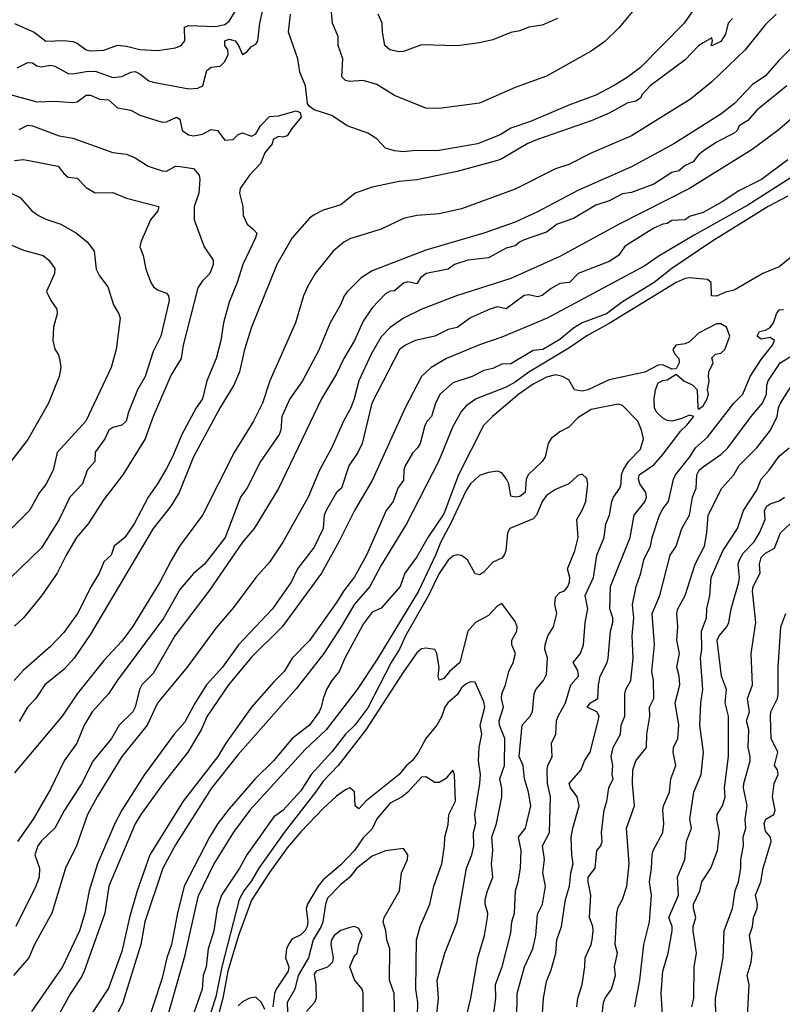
# Model space of a CAD drawing. Header units: metres. Extents: x -46681 to -43747, y -240911 to -237677.
# Tile 847 of 1056: x -44603 to -44517, y -238977 to -238867. Entities that reach past the tile are written whole.
import ezdxf

# ---------------------------------------------------------------- set-up
doc = ezdxf.new("R2010")
doc.units = ezdxf.units.M
doc.layers.add('CONTOUR_INDEX', color=1, linetype='Continuous')
doc.layers.add('CONTOUR_INTER', color=3, linetype='Continuous')

msp = doc.modelspace()

# ---------------------------------------------------------------- linework, layer by layer
at = {"layer": 'CONTOUR_INDEX'}
for points, elevation in [([(-44531.74, -238863.02), (-44535.48, -238867.52), (-44537.1, -238869.09), (-44538.6, -238870.17), (-44543.6, -238872.95), (-44547.1, -238874.23), (-44551.1, -238875.96), (-44555.6, -238876.58), (-44557.1, -238876.53), (-44560.6, -238875.13), (-44562.6, -238873.9), (-44564.1, -238873.43), (-44565.6, -238873.54), (-44566.1, -238873.43), (-44566.48, -238873.02), (-44566.39, -238871.02), (-44566.89, -238869.52), (-44566.92, -238868.52), (-44567.55, -238867.02), (-44567.77, -238864.52)], 120), ([(-44516.74, -238874.02), (-44520.1, -238876.74), (-44521.1, -238877.92), (-44522.04, -238878.52), (-44522.28, -238879.02), (-44522.6, -238879.33), (-44524.6, -238880.33), (-44526.1, -238881.34), (-44526.6, -238881.75), (-44527.21, -238882.52), (-44528.1, -238882.96), (-44528.8, -238883.52), (-44529.6, -238883.71), (-44531.6, -238885.02), (-44534.1, -238885.96), (-44535.1, -238886.12), (-44536.6, -238886.88), (-44538.1, -238887.37), (-44540.6, -238888.86), (-44542.42, -238889.52), (-44543.6, -238890.39), (-44546.1, -238891.27), (-44546.64, -238891.52), (-44547.1, -238891.94), (-44548.1, -238892.2), (-44550.1, -238893.27), (-44552.39, -238893.52), (-44553.9, -238894.02), (-44554.6, -238894.53), (-44557.08, -238895.02), (-44557.7, -238895.52), (-44558.1, -238896.17), (-44559.1, -238895.96), (-44559.33, -238896.02), (-44559.6, -238896.11), (-44560.6, -238896.95), (-44561.1, -238897.01), (-44561.6, -238897.28), (-44563.1, -238898.86), (-44564.1, -238900.35), (-44565.07, -238902.52), (-44566.27, -238904.52), (-44567.1, -238906.22), (-44568.79, -238909.02), (-44573.6, -238919.04), (-44576.32, -238923.52), (-44577.6, -238925.06), (-44581.38, -238930.52), (-44585.16, -238935.52), (-44587.6, -238939.74), (-44588.87, -238941.02), (-44589.13, -238941.52), (-44589.62, -238943.52), (-44589.86, -238944.02), (-44591.4, -238945.52), (-44592.25, -238947.02), (-44594.32, -238949.52), (-44595.6, -238952.06), (-44597.5, -238955.02), (-44598.61, -238957.02), (-44600.1, -238958.45), (-44600.49, -238959.02), (-44600.84, -238960.02), (-44600.32, -238961.52), (-44600.36, -238962.52), (-44600.74, -238963.52), (-44602.97, -238968.02)], 115), ([(-44602.6, -238878.91), (-44601.6, -238878.45), (-44601.1, -238878.5), (-44598.1, -238879.63), (-44596.6, -238879.88), (-44592.1, -238881.48), (-44590.6, -238881.67), (-44589.6, -238882.1), (-44588.17, -238883.02), (-44586.6, -238883.52), (-44586.1, -238883.56), (-44585.1, -238883.03), (-44584.6, -238883.04), (-44583.1, -238883.29), (-44582.44, -238884.02), (-44582.37, -238884.52), (-44582.49, -238886.02), (-44583.01, -238887.52), (-44583, -238889.02), (-44581.88, -238892.02), (-44580.88, -238893.52), (-44580.89, -238894.02), (-44581.26, -238895.02), (-44582.1, -238895.85), (-44582.6, -238896.62), (-44584.26, -238903.02), (-44584.47, -238904.52), (-44585.6, -238906.34), (-44587.6, -238911.02), (-44588.5, -238913.52), (-44590.99, -238917.52), (-44593.1, -238920.27), (-44594.88, -238923.02), (-44596.16, -238924.52), (-44597.34, -238926.52), (-44598.33, -238928.52), (-44600.1, -238931.05), (-44602.1, -238933.5), (-44603.1, -238934.44)], 120), ([(-44515.6, -238892.66), (-44517.6, -238894.29), (-44519.42, -238895.02), (-44522.6, -238896.88), (-44523.6, -238897.1), (-44524.6, -238897.55), (-44525.17, -238897.52), (-44525.19, -238896.02), (-44525.6, -238895.7), (-44527.6, -238895.49), (-44528.1, -238895.59), (-44529.1, -238896.02), (-44536.6, -238900.6), (-44539.1, -238901.97), (-44541.1, -238903.36), (-44545.6, -238906.03), (-44547.1, -238907.15), (-44548.1, -238907.73), (-44551.49, -238909.02), (-44552.6, -238909.82), (-44553.1, -238910.41), (-44554.1, -238912.12), (-44555.67, -238916.02), (-44559.26, -238923.02), (-44562.1, -238927.61), (-44563.36, -238930.02), (-44565.1, -238931.98), (-44566.6, -238934.56), (-44568.52, -238937.52), (-44571.6, -238941.45), (-44578.1, -238948.78), (-44581.1, -238952.58), (-44585.1, -238958.88), (-44586.52, -238961.52), (-44588.52, -238967.52), (-44588.97, -238970.02), (-44590.99, -238976.52), (-44592.45, -238979.52)], 110), ([(-44540.2, -238977.02), (-44540.12, -238976.02), (-44539.62, -238974.52), (-44539.31, -238972.52), (-44539.29, -238971.52), (-44538.6, -238970.02), (-44538.51, -238969.52), (-44538.39, -238968.52), (-44538.44, -238968.02), (-44538.81, -238967.02), (-44538.64, -238964.52), (-44538.96, -238963.02), (-44538.94, -238962.52), (-44538.17, -238961.52), (-44537.99, -238959.52), (-44537.52, -238959.02), (-44537.38, -238958.52), (-44537.44, -238957.52), (-44537.17, -238955.02), (-44536.87, -238954.02), (-44536.65, -238952.52), (-44536.15, -238951.52), (-44536.25, -238951.02), (-44536.19, -238950.02), (-44536.37, -238949.02), (-44536.15, -238948.02), (-44535.33, -238946.52), (-44535.26, -238945.52), (-44534.86, -238944.52), (-44534.84, -238942.02), (-44534.74, -238941.52), (-44534.17, -238940.52), (-44533.91, -238938.02), (-44534.04, -238935.52), (-44533.83, -238933.52), (-44533.97, -238932.02), (-44533.58, -238930.02), (-44533.05, -238928.52), (-44532.73, -238927.02), (-44531.97, -238925.52), (-44531.78, -238924.52), (-44530.95, -238922.02), (-44530.6, -238921.31), (-44529.97, -238920.52), (-44529.42, -238918.02), (-44529.18, -238917.52), (-44527.58, -238915.52), (-44526.94, -238914.52), (-44525.6, -238913.3), (-44522.64, -238909.52), (-44521.66, -238908.52), (-44520.83, -238906.52), (-44519.6, -238904.65), (-44518.33, -238903.02), (-44518.12, -238902.52), (-44518.6, -238902.18), (-44519.6, -238902.35), (-44520.05, -238902.02), (-44519.8, -238901.52), (-44519.1, -238901.35), (-44518.6, -238901.07), (-44518.22, -238900.52), (-44517.87, -238899.52), (-44517.6, -238899.09), (-44517.1, -238899.05)], 110), ([(-44524.67, -238978.02), (-44524.69, -238976.02), (-44523.86, -238971.52), (-44523.74, -238968.52), (-44522.8, -238966.02), (-44522.52, -238964.02), (-44522.13, -238963.02), (-44521.86, -238961.52), (-44521.87, -238960.52), (-44521.58, -238959.02), (-44521.61, -238958.02), (-44521.3, -238957.02), (-44521.37, -238956.02), (-44521.16, -238954.52), (-44521.56, -238952.52), (-44521.53, -238952.02), (-44520.84, -238949.52), (-44520.83, -238949.02), (-44521.05, -238948.02), (-44520.99, -238946.02), (-44521.23, -238945.02), (-44520.92, -238944.02), (-44521.11, -238942.52), (-44520.57, -238941.02), (-44520.72, -238937.52), (-44520.19, -238934.02), (-44520.58, -238930.52), (-44520.49, -238930.02), (-44519.71, -238928.52), (-44519.77, -238927.52), (-44519.6, -238926.77), (-44519.1, -238926.3), (-44518.1, -238925.72), (-44517.43, -238924.02), (-44515.84, -238922.52)], 115), ([(-44555.94, -238978.52), (-44555.69, -238976.02), (-44555.85, -238974.02), (-44554.97, -238971.02), (-44553.58, -238967.52), (-44552.56, -238961.52), (-44551.97, -238960.02), (-44551.75, -238959.02), (-44551.79, -238957.52), (-44551.52, -238956.52), (-44551.61, -238955.52), (-44551.05, -238952.02), (-44551, -238951.02), (-44551.2, -238949.52), (-44551.12, -238948.02), (-44550.84, -238946.52), (-44551.01, -238945.52), (-44550.5, -238943.52), (-44550.6, -238942.89), (-44551.6, -238940.71), (-44552.1, -238940.67), (-44552.6, -238940.91), (-44553.1, -238941.35), (-44553.6, -238942.11), (-44554.65, -238943.02), (-44554.99, -238943.52), (-44555.3, -238944.52), (-44555.86, -238945.52), (-44557.1, -238946.99), (-44557.91, -238948.52), (-44558.6, -238949.45), (-44559.25, -238950.02), (-44560.1, -238951.04), (-44563.81, -238954.02), (-44564.6, -238954.87), (-44565.02, -238954.52), (-44565.1, -238952.97), (-44565.6, -238952.51), (-44566.1, -238952.73), (-44567.1, -238953.46), (-44568.6, -238954.84), (-44571.1, -238957.45), (-44572.6, -238959.24), (-44574.6, -238961.99), (-44576.6, -238965.07), (-44578.04, -238969.02), (-44579.24, -238973.02), (-44579.8, -238976.02), (-44580.58, -238979.02)], 105)]:
    msp.add_lwpolyline(points, dxfattribs=dict(at, elevation=elevation))
at = {"layer": 'CONTOUR_INTER'}
for points, elevation in [([(-44525.1, -238862.55), (-44528.22, -238867.02), (-44533.1, -238871.99), (-44534.6, -238873.1), (-44536.12, -238874.02), (-44538.1, -238875.09), (-44541.1, -238876.2), (-44545.38, -238878.02), (-44547.6, -238878.77), (-44548.78, -238879.52), (-44551.33, -238880.52), (-44555.6, -238881.26), (-44558.6, -238881.29), (-44559.6, -238881.41), (-44560.6, -238881.32), (-44561.6, -238881.02), (-44562.6, -238879.96), (-44563.6, -238879.34), (-44565.91, -238878.52), (-44567.6, -238877.36), (-44569.6, -238876.71), (-44570.1, -238876.36), (-44570.33, -238876.02), (-44570.56, -238874.02), (-44571.18, -238872.52), (-44571.43, -238871.02), (-44572.46, -238868.02), (-44572.25, -238866.02)], 119), ([(-44603.1, -238867.08), (-44600.92, -238868.02), (-44599.6, -238869.03), (-44597.6, -238868.97), (-44596.6, -238869.09), (-44596.1, -238869.27), (-44595.1, -238870.01), (-44594.6, -238870.13), (-44593.1, -238870.06), (-44591.6, -238869.5), (-44590.6, -238869.6), (-44589.1, -238869.96), (-44587.1, -238870.1), (-44585.1, -238869.79), (-44584.48, -238869.52), (-44584.05, -238869.02), (-44584.1, -238867.46), (-44583.6, -238867.29), (-44580.6, -238867.41), (-44579.6, -238867.18), (-44579.1, -238866.8), (-44578.3, -238865.52)], 117), ([(-44602.82, -238872.02), (-44601.6, -238871.42), (-44601.1, -238871.48), (-44600.6, -238871.8), (-44600.1, -238871.92), (-44599.1, -238871.74), (-44598.6, -238871.82), (-44597.1, -238872.64), (-44596.6, -238872.69), (-44595.1, -238872.42), (-44594.1, -238872.41), (-44592.1, -238873.1), (-44591.1, -238872.99), (-44590.1, -238872.5), (-44589.6, -238872.44), (-44589.1, -238872.68), (-44588.1, -238873.48), (-44587.6, -238873.64), (-44583.6, -238874.37), (-44582.6, -238874.29), (-44582.06, -238874.02), (-44581.6, -238872.31), (-44581.1, -238871.94), (-44580.1, -238871.85), (-44579.6, -238871.3), (-44579.21, -238870.52), (-44579.25, -238870.02), (-44579.58, -238869.52), (-44579.58, -238869.02), (-44579.1, -238868.83), (-44578.42, -238869.02), (-44578.05, -238869.52), (-44577.6, -238870.52), (-44577.1, -238870.2), (-44576.6, -238869.64), (-44576.1, -238869.37), (-44575.9, -238869.02), (-44575.68, -238867.02), (-44575.34, -238865.52)], 118), ([(-44517.93, -238866.02), (-44519.1, -238867.19), (-44521.37, -238870.02), (-44525.1, -238873.58), (-44527.49, -238875.52), (-44534.1, -238879.64), (-44538.54, -238881.52), (-44541.1, -238882.82), (-44542.6, -238883.32), (-44547.1, -238885.59), (-44553.1, -238887.77), (-44555.6, -238888.35), (-44558.1, -238888.54), (-44559.6, -238888.88), (-44562.1, -238890.05), (-44565.6, -238891.15), (-44566.27, -238891.52), (-44567.45, -238892.52), (-44569.48, -238895.02), (-44570.34, -238896.52), (-44570.78, -238897.52), (-44571.68, -238900.52), (-44574.56, -238907.02), (-44575.39, -238909.52), (-44576.37, -238911.52), (-44578.53, -238915.02), (-44582.09, -238922.02), (-44584.64, -238925.52), (-44585.6, -238927.09), (-44586.84, -238929.52), (-44589.9, -238934.52), (-44591.1, -238936.12), (-44593.1, -238938.29), (-44596.09, -238942.02), (-44597.77, -238944.52), (-44603.1, -238950.85)], 117), ([(-44522.79, -238866.52), (-44523.28, -238867.02), (-44523.6, -238868.25), (-44524.1, -238869.06), (-44525.1, -238869.57), (-44525.19, -238869.52), (-44525.04, -238869.02), (-44525.1, -238868.65), (-44526.1, -238869.21), (-44526.6, -238869.57), (-44528.1, -238871.14), (-44532.01, -238874.02), (-44532.92, -238875.02), (-44533.1, -238875.4), (-44533.6, -238875.76), (-44534.6, -238875.97), (-44536.6, -238877.08), (-44538.6, -238877.95), (-44544.63, -238880.02), (-44545.77, -238880.52), (-44548.6, -238882.19), (-44549.1, -238882.37), (-44553.6, -238883.6), (-44558.1, -238884.53), (-44560.1, -238884.73), (-44563.1, -238885.35), (-44565.02, -238886.02), (-44566.6, -238887.34), (-44568.6, -238887.93), (-44569.6, -238888.44), (-44570.1, -238888.84), (-44572.07, -238891.02), (-44573.76, -238894.02), (-44576.62, -238901.02), (-44577.38, -238903.52), (-44577.95, -238906.02), (-44578.57, -238907.52), (-44580.1, -238910), (-44583.08, -238915.52), (-44584.71, -238919.52), (-44585.62, -238921.02), (-44587.6, -238923.51), (-44594.6, -238935.34), (-44596.42, -238938.02), (-44597.6, -238939.28), (-44599.72, -238941.02), (-44600.72, -238942.52), (-44601.66, -238943.52), (-44602.6, -238945.12)], 118), ([(-44542.37, -238866.52), (-44544.1, -238867.24), (-44545.6, -238867.49), (-44546.6, -238867.87), (-44547.6, -238868.08), (-44549.6, -238868.89), (-44551.1, -238869.24), (-44553.6, -238869.58), (-44557.6, -238869.44), (-44559.6, -238870.19), (-44560.1, -238870.23), (-44561.12, -238870.02), (-44561.7, -238869.52), (-44561.95, -238868.02), (-44561.97, -238867.02), (-44562.43, -238866.02)], 121), ([(-44514.96, -238868.52), (-44517.6, -238871.18), (-44519.1, -238872.9), (-44520.6, -238873.94), (-44522.59, -238876.02), (-44524.1, -238877.21), (-44529.36, -238880.52), (-44534.1, -238883.08), (-44540.1, -238885.75), (-44544.6, -238888.11), (-44547.1, -238889.28), (-44550.61, -238890.52), (-44557.1, -238892.4), (-44563.1, -238894.73), (-44564.33, -238895.52), (-44565.88, -238897.02), (-44566.22, -238897.52), (-44566.64, -238898.52), (-44567.8, -238900.52), (-44569.1, -238903.66), (-44570.91, -238907.02), (-44572.33, -238909.02), (-44573.21, -238911.02), (-44573.33, -238912.52), (-44573.49, -238913.02), (-44575.6, -238916.02), (-44577.1, -238918.99), (-44577.84, -238920.02), (-44579.54, -238924.52), (-44581.87, -238927.52), (-44583.1, -238928.55), (-44584.6, -238930.35), (-44586.39, -238933.52), (-44591.6, -238940.48), (-44592.6, -238942.01), (-44594.41, -238944.02), (-44595.33, -238945.52), (-44596.14, -238947.52), (-44597.55, -238949.52), (-44599.1, -238952.67), (-44601.04, -238956.02), (-44602.79, -238958.52)], 116), ([(-44511.89, -238874.02), (-44517.75, -238879.02), (-44520.6, -238881.17), (-44527.6, -238885.52), (-44535.47, -238889.52), (-44542.1, -238893.13), (-44547.6, -238895.58), (-44553.68, -238897.52), (-44557.54, -238899.02), (-44559.6, -238900.02), (-44561.1, -238901.05), (-44562.1, -238902.09), (-44563.23, -238904.02), (-44564.6, -238907.02), (-44565.11, -238909.02), (-44565.48, -238910.02), (-44566.31, -238911.52), (-44567.6, -238914.46), (-44568.99, -238917.02), (-44570.27, -238920.02), (-44573.1, -238925.07), (-44574.6, -238927.29), (-44576.1, -238929), (-44578.6, -238932.35), (-44580.6, -238934.66), (-44583.79, -238939.02), (-44586.71, -238942.52), (-44587.1, -238943.07), (-44588.27, -238945.52), (-44591.1, -238949.03), (-44593.88, -238953.52), (-44594.93, -238955.52), (-44596.18, -238959.02), (-44597.39, -238961.52), (-44598.95, -238966.52), (-44600.89, -238970.02), (-44601.52, -238971.52), (-44603.24, -238973.52)], 114), ([(-44603.6, -238875.01), (-44600.6, -238875.84), (-44598.6, -238875.74), (-44596.6, -238875.91), (-44596.1, -238875.81), (-44595.1, -238875.07), (-44594.6, -238875.07), (-44593.6, -238875.53), (-44592.6, -238875.61), (-44591.6, -238876.51), (-44590.1, -238876.74), (-44589.1, -238877.32), (-44586.6, -238878.08), (-44586.1, -238878.06), (-44585, -238877.52), (-44584.6, -238877.75), (-44584.35, -238879.02), (-44583.65, -238879.52), (-44583.1, -238879.62), (-44582.1, -238879.43), (-44581.1, -238878.9), (-44580.4, -238879.02), (-44579.6, -238880.1), (-44578.65, -238880.02), (-44578.1, -238879.47), (-44577.6, -238879.28), (-44576.6, -238879.67), (-44576.1, -238879.41), (-44575.58, -238878.52), (-44574.6, -238877.48), (-44573.6, -238877.38), (-44571.6, -238876.82), (-44571.16, -238877.02), (-44571.03, -238877.52), (-44572.1, -238878.8), (-44572.6, -238879.62), (-44573.1, -238879.78), (-44573.6, -238879.69), (-44574.17, -238880.02), (-44574.3, -238880.52), (-44575.1, -238881.52), (-44575.6, -238882.7), (-44576.83, -238884.02), (-44577.86, -238885.52), (-44577.96, -238886.02), (-44577.58, -238887.52), (-44577.54, -238888.52), (-44577.09, -238889.52), (-44576.44, -238890.02), (-44576.02, -238890.52), (-44576.15, -238891.02), (-44577.57, -238894.02), (-44578.21, -238896.02), (-44579.1, -238898.21), (-44579.72, -238900.52), (-44580.04, -238902.52), (-44580.55, -238904.52), (-44581.61, -238907.02), (-44582.07, -238909.02), (-44582.78, -238910.02), (-44584.4, -238913.02), (-44585.42, -238915.52), (-44586.1, -238916.81), (-44587.1, -238918.55), (-44588.15, -238920.02), (-44589.72, -238923.02), (-44590.76, -238924.52), (-44591.96, -238925.52), (-44592.28, -238926.52), (-44593.1, -238927.25), (-44593.64, -238928.52), (-44594.55, -238930.02), (-44596.07, -238933.02), (-44597.6, -238935.15), (-44599.1, -238936.72), (-44602.1, -238939.38), (-44603.16, -238940.52)], 119), ([(-44603.1, -238882.39), (-44602.1, -238882.27), (-44598.22, -238883.02), (-44597.6, -238883.84), (-44597.1, -238884.23), (-44596.1, -238884.37), (-44595.1, -238885.41), (-44594.1, -238885.99), (-44592.1, -238885.96), (-44590.6, -238886.6), (-44586.96, -238887.52), (-44587.08, -238888.02), (-44587.88, -238889.02), (-44588.99, -238891.52), (-44589.09, -238892.02), (-44588.72, -238893.02), (-44588.43, -238894.52), (-44587.85, -238896.02), (-44587.56, -238896.52), (-44587.1, -238896.85), (-44586.1, -238897.22), (-44585.88, -238897.52), (-44585.81, -238898.02), (-44586.73, -238902.02), (-44587.6, -238903.75), (-44588.49, -238906.52), (-44589.36, -238908.02), (-44590.37, -238910.52), (-44590.62, -238911.52), (-44591.1, -238911.97), (-44592.1, -238912.23), (-44592.56, -238912.52), (-44593.01, -238913.52), (-44594.1, -238914.99), (-44594.12, -238916.02), (-44594.98, -238917.02), (-44595.49, -238918.52), (-44596.93, -238920.02), (-44598.1, -238922.52), (-44600.1, -238925.7), (-44603.6, -238929.08)], 121), ([(-44516.6, -238882.31), (-44519.56, -238884.52), (-44522.1, -238885.78), (-44523.95, -238887.02), (-44526.1, -238888.21), (-44527.6, -238888.66), (-44528.1, -238889.01), (-44529.6, -238889.08), (-44530.1, -238889.43), (-44530.6, -238889.49), (-44531.6, -238889.93), (-44534.6, -238891.81), (-44534.87, -238892.02), (-44535.56, -238893.02), (-44536.6, -238893.66), (-44540.07, -238895.02), (-44541.05, -238896.02), (-44542.1, -238896.14), (-44543.1, -238896.69), (-44544.1, -238897.49), (-44544.6, -238897.61), (-44545.6, -238897.39), (-44546.1, -238897.49), (-44548.1, -238898.97), (-44549.1, -238898.75), (-44549.95, -238899.02), (-44552.1, -238899.97), (-44553.6, -238901.05), (-44554.6, -238901.26), (-44556.1, -238902.01), (-44558.28, -238902.52), (-44559.38, -238903.02), (-44560.03, -238903.52), (-44563.16, -238909.52), (-44564.22, -238914.02), (-44564.71, -238915.02), (-44565.7, -238916.52), (-44566.53, -238919.02), (-44567.1, -238919.52), (-44568.25, -238921.52), (-44568.47, -238922.02), (-44568.59, -238923.52), (-44569.6, -238925.6), (-44571.45, -238928.02), (-44572.16, -238929.52), (-44574.27, -238932.52), (-44578.04, -238936.52), (-44579.84, -238939.02), (-44581.64, -238941.02), (-44582.9, -238943.02), (-44584.1, -238945.23), (-44585.27, -238946.52), (-44588.57, -238951.02), (-44591.11, -238955.02), (-44591.9, -238956.52), (-44593.83, -238961.02), (-44594.75, -238964.02), (-44595.23, -238966.52), (-44595.83, -238968.52), (-44597.75, -238972.52), (-44601.2, -238977.52)], 113), ([(-44515.82, -238884.02), (-44521.1, -238887.36), (-44527.1, -238890.74), (-44531.1, -238893.12), (-44532.6, -238894.15), (-44543.55, -238900.02), (-44548.6, -238902.14), (-44551.1, -238903.01), (-44554.81, -238904.52), (-44556.51, -238905.52), (-44557.57, -238906.52), (-44559.4, -238910.02), (-44563.1, -238918.16), (-44565.1, -238921.51), (-44566.85, -238925.02), (-44568.78, -238928.52), (-44573.17, -238934.52), (-44576.6, -238937.93), (-44579.16, -238941.02), (-44581.55, -238944.52), (-44582.22, -238946.02), (-44583.73, -238948.52), (-44586.49, -238952.02), (-44588.98, -238955.52), (-44589.6, -238956.56), (-44592.56, -238963.52), (-44593, -238966.52), (-44595.32, -238973.02), (-44595.6, -238973.64), (-44596.86, -238975.52), (-44598.22, -238978.02)], 112), ([(-44604.1, -238885.73), (-44602.47, -238886.52), (-44601.16, -238888.02), (-44600.44, -238888.52), (-44599.6, -238888.95), (-44597.93, -238889.52), (-44596.18, -238890.52), (-44594.94, -238891.52), (-44594.2, -238892.52), (-44593.98, -238894.52), (-44593.6, -238895.28), (-44592.68, -238896.52), (-44592.05, -238898.52), (-44591.43, -238899.52), (-44591.29, -238900.02), (-44591.74, -238903.52), (-44592.3, -238905.52), (-44595.14, -238911.52), (-44598.35, -238915.02), (-44598.78, -238917.02), (-44599.6, -238918.61), (-44600.32, -238919.52), (-44601.45, -238921.52), (-44603.45, -238923.52)], 122), ([(-44516.6, -238886.38), (-44518.82, -238887.52), (-44525.1, -238891.43), (-44529.6, -238894.44), (-44531.55, -238896.02), (-44535.1, -238898.2), (-44536.9, -238899.52), (-44539.6, -238900.53), (-44540.6, -238901.12), (-44542.1, -238902.41), (-44544, -238903.52), (-44545.1, -238903.62), (-44547.6, -238905.13), (-44548.6, -238905.16), (-44549.6, -238905.64), (-44550.6, -238905.87), (-44551.92, -238906.52), (-44554.1, -238907.25), (-44555.51, -238908.52), (-44556.03, -238909.52), (-44556.47, -238911.02), (-44556.97, -238911.52), (-44557.23, -238912.02), (-44557.74, -238914.02), (-44558.02, -238914.52), (-44558.6, -238915.11), (-44559.43, -238916.52), (-44559.57, -238917.02), (-44559.6, -238918.13), (-44560.24, -238919.02), (-44560.76, -238920.52), (-44561.53, -238921.52), (-44563.74, -238926.52), (-44565.1, -238928.92), (-44566.33, -238930.52), (-44567.1, -238931.79), (-44570.1, -238936.04), (-44572.06, -238938.02), (-44572.95, -238939.52), (-44574.1, -238940.66), (-44576.59, -238943.52), (-44579.49, -238947.52), (-44580.38, -238949.02), (-44584.26, -238954.02), (-44587.99, -238960.02), (-44589.4, -238964.02), (-44590.26, -238967.02), (-44591.1, -238970.83), (-44592.6, -238974.92), (-44595.61, -238979.52)], 111), ([(-44603.6, -238891.78), (-44602.1, -238892.41), (-44599.89, -238893.02), (-44599.28, -238893.52), (-44598.6, -238894.47), (-44598.63, -238895.02), (-44599.52, -238897.02), (-44599.06, -238898.02), (-44598.38, -238899.02), (-44598.35, -238899.52), (-44598.76, -238901.02), (-44598.83, -238902.52), (-44598.6, -238903.47), (-44598.22, -238904.02), (-44598.06, -238904.52), (-44597.93, -238905.52), (-44598.11, -238906.52), (-44599.32, -238909.52), (-44601.6, -238913.56), (-44603.88, -238916.52)], 123), ([(-44544.21, -238980.02), (-44543.96, -238976.02), (-44543.6, -238974.16), (-44543.1, -238972.88), (-44542.58, -238971.02), (-44542.44, -238969.52), (-44541.92, -238968.02), (-44541.47, -238965.02), (-44541.03, -238963.52), (-44540.89, -238962.02), (-44540.64, -238961.02), (-44540.79, -238960.02), (-44540.83, -238958.02), (-44540.67, -238957.02), (-44539.97, -238954.52), (-44540.17, -238953.52), (-44540.94, -238952.52), (-44541.08, -238952.02), (-44539.74, -238950.52), (-44539.36, -238949.52), (-44538.71, -238948.52), (-44537.81, -238945.02), (-44537.72, -238944.52), (-44537.96, -238944.02), (-44539.05, -238943.52), (-44538.68, -238943.02), (-44537.87, -238942.52), (-44537.8, -238941.02), (-44537.6, -238940.02), (-44536.83, -238938.52), (-44536.7, -238938.02), (-44536.45, -238935.02), (-44536.17, -238934.02), (-44536.19, -238933.52), (-44536.54, -238932.52), (-44536.45, -238930.02), (-44534.26, -238924.52), (-44533.81, -238922.02), (-44532.6, -238920.53), (-44532.43, -238920.02), (-44532.49, -238919.52), (-44533.15, -238918.52), (-44533.33, -238918.02), (-44533.23, -238917.52), (-44531.6, -238916.4), (-44530.6, -238915.27), (-44528.6, -238912.6), (-44527.93, -238912.02), (-44527.14, -238911.02), (-44527.6, -238910.84), (-44528.6, -238911.28), (-44529.6, -238911.51), (-44530.1, -238911.46), (-44530.6, -238911.21), (-44531.31, -238910.52), (-44531.52, -238910.02), (-44531.56, -238909.02), (-44531.41, -238908.02), (-44531.1, -238907.24), (-44530.6, -238906.97), (-44530.1, -238906.89), (-44529.1, -238906.28), (-44528.26, -238907.02), (-44527.24, -238907.52), (-44526.74, -238908.02), (-44526.67, -238910.02), (-44526.6, -238910.17), (-44526.1, -238909.8), (-44525.63, -238909.02), (-44525.5, -238908.52), (-44525.59, -238908.02), (-44525.43, -238907.02), (-44525.5, -238906.52), (-44525.44, -238906.02), (-44524.97, -238905.02), (-44525.1, -238904.45), (-44524.72, -238904.02), (-44524.1, -238903.93), (-44523.66, -238903.52), (-44523.1, -238902.02), (-44523.48, -238901.02), (-44524.1, -238900.64), (-44524.6, -238900.63), (-44526.6, -238901.68), (-44527.6, -238902.67), (-44528.1, -238902.87), (-44529.13, -238903.02), (-44529.47, -238903.52), (-44529.24, -238904.02), (-44528.8, -238904.52), (-44528.77, -238905.02), (-44529.1, -238905.67), (-44529.6, -238905.71), (-44530.6, -238905.24), (-44531.1, -238905.26), (-44532.6, -238906.04), (-44536.6, -238906.91), (-44538.98, -238908.02), (-44539.6, -238908.17), (-44540.46, -238908.02), (-44541.1, -238906.92), (-44541.8, -238906.52), (-44542.6, -238906.34), (-44543.6, -238906.6), (-44545.1, -238907.38), (-44546.7, -238908.52), (-44549.66, -238911.02), (-44550.65, -238912.02), (-44553.45, -238917.52), (-44555.1, -238921.87), (-44556.88, -238924.52), (-44558.1, -238926.69), (-44559.47, -238928.52), (-44559.98, -238930.02), (-44562.1, -238932.42), (-44563.1, -238932.89), (-44564.1, -238934.23), (-44566.16, -238938.02), (-44566.79, -238939.52), (-44567.61, -238940.52), (-44568.21, -238941.52), (-44568.59, -238942.52), (-44568.8, -238943.52), (-44569.05, -238944.02), (-44570.1, -238945.52), (-44572.1, -238947.05), (-44574.1, -238949.45), (-44576.2, -238951.52), (-44579.1, -238954.86), (-44580.36, -238956.52), (-44581.3, -238958.02), (-44584.12, -238963.52), (-44584.88, -238966.52), (-44585.54, -238970.02), (-44586.06, -238971.52), (-44586.6, -238973.8), (-44588.6, -238979.92)], 109), ([(-44537.65, -238980.02), (-44537.23, -238976.52), (-44537.05, -238976.02), (-44536.35, -238975.02), (-44535.89, -238973.52), (-44536.01, -238972.52), (-44535.67, -238971.02), (-44535.94, -238970.02), (-44535.74, -238966.52), (-44535.6, -238965.87), (-44535.1, -238965), (-44534.61, -238963.52), (-44534.37, -238961.02), (-44534.67, -238957.02), (-44533.75, -238954.52), (-44533.98, -238952.02), (-44533.95, -238950.52), (-44533.6, -238949.5), (-44532.43, -238948.02), (-44532.38, -238946.52), (-44532.04, -238944.52), (-44532.1, -238943.52), (-44531.62, -238942.52), (-44531.65, -238940.52), (-44531.83, -238939.52), (-44531.52, -238936.52), (-44531.77, -238933.02), (-44530.94, -238931.02), (-44529.76, -238926.52), (-44529.12, -238925.52), (-44528.47, -238923.52), (-44527.61, -238922.02), (-44527.27, -238920.02), (-44526.88, -238919.02), (-44526.81, -238917.52), (-44526.52, -238917.02), (-44526.1, -238916.63), (-44524.1, -238915.27), (-44523.31, -238914.52), (-44520.72, -238911.02), (-44519.46, -238909.52), (-44519, -238908.52), (-44518.96, -238907.52), (-44518.82, -238907.02), (-44517.46, -238905.02), (-44515.86, -238904.02)], 111), ([(-44533.73, -238977.02), (-44533.18, -238974.02), (-44532.72, -238970.02), (-44532.09, -238967.52), (-44531.85, -238964.52), (-44532.07, -238963.02), (-44531.85, -238961.52), (-44531.8, -238960.02), (-44531.66, -238959.52), (-44530.59, -238957.52), (-44530.47, -238956.52), (-44530.6, -238955.02), (-44530.53, -238954.52), (-44529.85, -238953.02), (-44529.71, -238951.52), (-44529.14, -238950.02), (-44529.44, -238948.52), (-44529.39, -238948.02), (-44528.93, -238947.02), (-44528.82, -238945.52), (-44529.22, -238943.02), (-44528.69, -238941.02), (-44528.77, -238940.02), (-44529.02, -238939.02), (-44528.74, -238937.52), (-44529.02, -238936.02), (-44528.92, -238934.52), (-44529.04, -238933.02), (-44528.93, -238932.52), (-44528.1, -238931.02), (-44526.97, -238927.52), (-44525.93, -238925.52), (-44525.67, -238924.02), (-44525.51, -238922.02), (-44524, -238919.02), (-44522.64, -238917.52), (-44522.08, -238916.52), (-44520.1, -238914.52), (-44518.56, -238912.52), (-44517.81, -238911.02), (-44517.64, -238910.02), (-44517.43, -238909.52), (-44516.1, -238907.38)], 112), ([(-44546.92, -238978.52), (-44546.87, -238975.52), (-44546.07, -238972.52), (-44545.15, -238970.52), (-44544.79, -238969.02), (-44544.6, -238966.65), (-44544.05, -238965.52), (-44543.72, -238963.52), (-44544.03, -238962.02), (-44543.84, -238960.52), (-44544.06, -238959.02), (-44543.27, -238957.52), (-44543.17, -238953.52), (-44543.5, -238952.02), (-44543.53, -238950.52), (-44543.47, -238950.02), (-44542.99, -238949.02), (-44543.05, -238947.52), (-44542.55, -238946.52), (-44542.48, -238945.02), (-44542.3, -238944.52), (-44541.48, -238943.02), (-44540.87, -238941.02), (-44540.04, -238940.02), (-44540.1, -238939.41), (-44540.64, -238938.52), (-44539.79, -238937.52), (-44539.48, -238936.52), (-44539.29, -238934.02), (-44538.98, -238932.52), (-44539.28, -238931.02), (-44538.35, -238929.02), (-44537.97, -238926.52), (-44537.17, -238924.52), (-44536.96, -238923.02), (-44536.55, -238922.02), (-44536.31, -238920.52), (-44536.12, -238920.02), (-44535.4, -238919.02), (-44535.25, -238918.52), (-44535.2, -238917.52), (-44535.02, -238917.02), (-44534.42, -238916.02), (-44533.1, -238914.65), (-44532.77, -238913.52), (-44532.98, -238912.52), (-44533.4, -238911.52), (-44535.1, -238909.78), (-44535.6, -238909.63), (-44538.6, -238910.22), (-44540.1, -238911.17), (-44541.1, -238912.18), (-44542.1, -238912.71), (-44543.1, -238913.47), (-44543.42, -238914.02), (-44543.76, -238915.52), (-44544.11, -238916.02), (-44545.64, -238917.52), (-44545.88, -238918.02), (-44545.98, -238919.52), (-44546.6, -238919.95), (-44547.1, -238920.01), (-44547.6, -238919.91), (-44547.83, -238918.52), (-44548.08, -238918.02), (-44548.6, -238917.31), (-44549.1, -238917.1), (-44550.1, -238917.25), (-44551.1, -238917.61), (-44552.1, -238918.52), (-44552.6, -238919.28), (-44554.33, -238923.02), (-44555.44, -238925.02), (-44556.01, -238926.52), (-44557.93, -238930.52), (-44562.6, -238938.22), (-44564.8, -238941.52), (-44568.25, -238946.02), (-44570.6, -238948.23), (-44576.77, -238955.02), (-44578.6, -238957.46), (-44580.82, -238961.02), (-44582.6, -238964.72), (-44584.15, -238971.52), (-44586.55, -238980.02)], 108), ([(-44530.57, -238979.02), (-44530.8, -238975.52), (-44530.58, -238973.02), (-44529.99, -238971.02), (-44529.54, -238968.52), (-44529.57, -238968.02), (-44529.93, -238967.02), (-44528.83, -238964.52), (-44528.95, -238962.52), (-44528.14, -238960.52), (-44527.94, -238958.52), (-44527.38, -238957.02), (-44527.56, -238956.02), (-44527.13, -238953.02), (-44526.31, -238951.02), (-44526.05, -238948.52), (-44526.44, -238945.52), (-44526.36, -238943.02), (-44526.11, -238941.52), (-44526.39, -238938.02), (-44526.25, -238937.02), (-44526.26, -238935.02), (-44525.71, -238933.52), (-44525.69, -238932.52), (-44525.33, -238931.02), (-44525.19, -238929.02), (-44523.89, -238926.02), (-44522.26, -238923.52), (-44521.58, -238921.52), (-44520.1, -238919.23), (-44519.59, -238918.02), (-44518.69, -238917.02), (-44517.6, -238915.44), (-44516.47, -238914.52)], 113), ([(-44549.62, -238978.52), (-44549.28, -238976.02), (-44549.31, -238974.52), (-44548.55, -238972.52), (-44547.6, -238968.75), (-44547.47, -238967.52), (-44547.17, -238966.52), (-44547.08, -238964.02), (-44546.76, -238963.02), (-44546.52, -238961.52), (-44546.43, -238959.52), (-44546.73, -238958.02), (-44545.95, -238957.02), (-44545.37, -238954.52), (-44545.63, -238953.02), (-44546.07, -238951.52), (-44546.2, -238950.02), (-44546.66, -238949.02), (-44546.33, -238945.52), (-44545.42, -238944.52), (-44545.18, -238944.02), (-44544.98, -238942.02), (-44544.81, -238941.52), (-44543.93, -238940.52), (-44543.6, -238939.84), (-44543.48, -238938.02), (-44543.78, -238937.02), (-44543.77, -238936.52), (-44543.46, -238935.52), (-44542.81, -238934.52), (-44542.45, -238933.02), (-44542.66, -238932.02), (-44542.6, -238931.22), (-44542.1, -238930.67), (-44541.6, -238930.48), (-44541.22, -238930.02), (-44541.03, -238929.52), (-44540.99, -238929.02), (-44541.25, -238928.02), (-44540.45, -238926.02), (-44540.05, -238924.52), (-44540.23, -238922.52), (-44539.6, -238921.46), (-44539.22, -238920.52), (-44538.97, -238918.52), (-44539.1, -238917.92), (-44539.6, -238917.47), (-44540.1, -238917.59), (-44541.1, -238918.52), (-44542.6, -238919.16), (-44543.6, -238919.82), (-44544.09, -238920.52), (-44544.71, -238922.02), (-44545.1, -238922.44), (-44547.69, -238923.52), (-44547.96, -238924.02), (-44548.17, -238926.02), (-44548.35, -238926.52), (-44548.6, -238926.83), (-44549.6, -238927.3), (-44550.6, -238928.41), (-44551.1, -238928.69), (-44551.6, -238928.59), (-44552.44, -238927.02), (-44553.1, -238926.53), (-44553.6, -238926.46), (-44554.1, -238926.62), (-44554.6, -238927.05), (-44555.6, -238928.55), (-44556.8, -238931.02), (-44559.36, -238935.52), (-44560.05, -238937.02), (-44560.98, -238938.52), (-44563.6, -238943.56), (-44565.05, -238945.52), (-44566.08, -238946.52), (-44567.6, -238948.48), (-44569.94, -238951.02), (-44571.1, -238952.87), (-44573.1, -238955.06), (-44574.1, -238955.75), (-44577.14, -238960.02), (-44577.96, -238961.52), (-44579.97, -238964.52), (-44580.44, -238966.02), (-44580.83, -238968.52), (-44581.46, -238970.52), (-44581.67, -238972.52), (-44582, -238973.52), (-44582.11, -238975.02), (-44583.34, -238978.52)], 107), ([(-44527.34, -238977.02), (-44527.11, -238976.02), (-44527.09, -238972.52), (-44526.83, -238971.02), (-44527.22, -238968.52), (-44527.21, -238968.02), (-44526.9, -238967.02), (-44527.17, -238966.02), (-44527.15, -238965.52), (-44526.47, -238964.02), (-44526.25, -238963.02), (-44525.23, -238961.52), (-44524.49, -238959.52), (-44524.25, -238957.52), (-44524.57, -238956.02), (-44524.53, -238955.52), (-44523.93, -238954.52), (-44523.61, -238953.52), (-44523.68, -238952.52), (-44523.25, -238949.02), (-44523.24, -238944.52), (-44523.63, -238943.02), (-44523.49, -238941.52), (-44524.02, -238940.02), (-44524.51, -238936.02), (-44524.31, -238935.52), (-44523.42, -238934.52), (-44523.23, -238934.02), (-44522.94, -238932.52), (-44522.1, -238929.51), (-44522.03, -238929.02), (-44522.17, -238927.52), (-44522.01, -238927.02), (-44521.6, -238926.29), (-44520.38, -238925.02), (-44519.77, -238924.02), (-44519.14, -238922.52), (-44519.23, -238921.52), (-44518.95, -238921.02), (-44518.6, -238920.76), (-44517.6, -238920.43), (-44516.98, -238920.02)], 114), ([(-44552.76, -238979.02), (-44552.06, -238976.02), (-44551.3, -238971.52), (-44550.53, -238969.02), (-44550.19, -238967.02), (-44550.16, -238966.52), (-44550.46, -238965.52), (-44550.45, -238965.02), (-44550.22, -238964.02), (-44549.6, -238962.52), (-44549.77, -238961.02), (-44549.62, -238959.52), (-44549.71, -238958.02), (-44549.21, -238956.52), (-44548.59, -238953.52), (-44548.6, -238952.59), (-44548.82, -238951.52), (-44548.32, -238950.02), (-44548.26, -238947.02), (-44548.88, -238945.52), (-44548.91, -238945.02), (-44548.4, -238943.52), (-44548.63, -238942.52), (-44548.62, -238942.02), (-44548.21, -238941.02), (-44547.81, -238939.52), (-44547.33, -238938.52), (-44547.09, -238937.52), (-44547.47, -238936.52), (-44547.48, -238936.02), (-44546.92, -238935.02), (-44546.88, -238934.52), (-44547.1, -238933.93), (-44548.6, -238931.93), (-44549.1, -238932.17), (-44550.1, -238933.25), (-44551.54, -238934.02), (-44552.39, -238935.02), (-44553.3, -238938.52), (-44554.45, -238939.52), (-44555.1, -238940.29), (-44555.6, -238940.48), (-44555.74, -238940.02), (-44555.62, -238939.02), (-44555.89, -238937.52), (-44556.1, -238937.04), (-44557.1, -238936.9), (-44557.6, -238936.97), (-44558.1, -238937.44), (-44559.6, -238939.54), (-44563.8, -238946.02), (-44566.9, -238950.02), (-44568.6, -238951.77), (-44569.43, -238953.02), (-44572.96, -238957.52), (-44575.77, -238961.52), (-44576.6, -238962.92), (-44577.46, -238964.02), (-44578, -238965.02), (-44579.93, -238972.52), (-44580.6, -238975.89), (-44581.45, -238978.52)], 106), ([(-44521.2, -238979.52), (-44520.95, -238974.52), (-44521.15, -238973.52), (-44520.71, -238972.02), (-44520.59, -238971.02), (-44520.89, -238969.02), (-44520.58, -238968.02), (-44520.44, -238967.02), (-44520.06, -238966.02), (-44520.02, -238965.52), (-44520.23, -238964.52), (-44519.62, -238963.02), (-44519.37, -238961.52), (-44518.48, -238958.52), (-44518.55, -238958.02), (-44519.1, -238957.38), (-44519.25, -238956.52), (-44519.07, -238956.02), (-44518.18, -238955.52), (-44518.04, -238955.02), (-44518.32, -238953.52), (-44518.13, -238952.02), (-44517.7, -238951.02), (-44517.76, -238950.52), (-44518.11, -238950.02), (-44517.75, -238948.52), (-44518.47, -238947.02), (-44518.57, -238944.52), (-44518.52, -238944.02), (-44517.78, -238942.52), (-44517.68, -238942.02), (-44517.71, -238939.02), (-44517.41, -238934.52), (-44516.83, -238933.02)], 116), ([(-44558.04, -238978.02), (-44558, -238976.52), (-44558.24, -238975.02), (-44558.15, -238969.52), (-44557.73, -238968.02), (-44556.66, -238965.52), (-44556.19, -238963.52), (-44555.33, -238961.02), (-44555, -238959.02), (-44554.96, -238958.02), (-44554.6, -238956.63), (-44554.52, -238955.52), (-44553.79, -238954.02), (-44553.89, -238951.02), (-44554.1, -238950.54), (-44554.89, -238951.52), (-44555.6, -238951.91), (-44556.1, -238951.92), (-44557.1, -238951.29), (-44557.6, -238951.34), (-44559.1, -238953.01), (-44559.75, -238953.52), (-44561.1, -238954.25), (-44561.34, -238954.52), (-44562.6, -238956), (-44563.1, -238957.1), (-44564.1, -238958.1), (-44565.09, -238959.52), (-44566.6, -238961.13), (-44568.6, -238962.82), (-44569.15, -238963.52), (-44570.35, -238965.52), (-44570.5, -238966.02), (-44570.3, -238967.52), (-44570.37, -238968.02), (-44570.6, -238968.46), (-44571.1, -238968.95), (-44572.1, -238969.46), (-44572.48, -238970.02), (-44572.69, -238970.52), (-44572.8, -238971.52), (-44572.41, -238972.52), (-44572.5, -238973.02), (-44573.86, -238975.02), (-44574.04, -238975.52), (-44574.21, -238977.02)], 104), ([(-44560.58, -238978.52), (-44560.63, -238975.52), (-44561.15, -238974.02), (-44561.13, -238970.52), (-44561.47, -238969.52), (-44561.57, -238968.52), (-44561.86, -238967.52), (-44561.77, -238967.02), (-44560.06, -238964.02), (-44559.84, -238962.02), (-44559.16, -238960.52), (-44559.13, -238960.02), (-44559.6, -238959.31), (-44561.6, -238959.58), (-44563.1, -238960.16), (-44564.82, -238961.52), (-44565.6, -238962.52), (-44566.6, -238963.33), (-44568.1, -238964.85), (-44568.33, -238965.52), (-44568.64, -238967.52), (-44568.82, -238968.02), (-44569.69, -238969.52), (-44570.21, -238971.52), (-44571.38, -238973.52), (-44571.74, -238975.02), (-44572.6, -238976.52), (-44572.5, -238979.52)], 103), ([(-44564.1, -238977.94), (-44564.1, -238975.46), (-44564.24, -238975.02), (-44565.1, -238973.97), (-44565.59, -238972.52), (-44565.1, -238971.27), (-44564.79, -238971.02), (-44564.61, -238970.02), (-44564.22, -238969.02), (-44564.6, -238968.25), (-44565.1, -238968.02), (-44565.6, -238968.12), (-44566.6, -238968.49), (-44567.35, -238969.02), (-44567.65, -238969.52), (-44567.73, -238970.02), (-44567.46, -238971.52), (-44567.53, -238972.02), (-44568.1, -238972.58), (-44569.37, -238973.02), (-44569.6, -238973.35), (-44569.39, -238974.52), (-44569.37, -238976.02), (-44569.57, -238976.52), (-44570.45, -238977.52)], 102), ([(-44575.1, -238977.32), (-44575.48, -238976.52), (-44576.1, -238975.93), (-44576.82, -238976.02), (-44577.6, -238976.43), (-44578.1, -238976.91)], 104)]:
    msp.add_lwpolyline(points, dxfattribs=dict(at, elevation=elevation))

doc.saveas('drawing.dxf')
